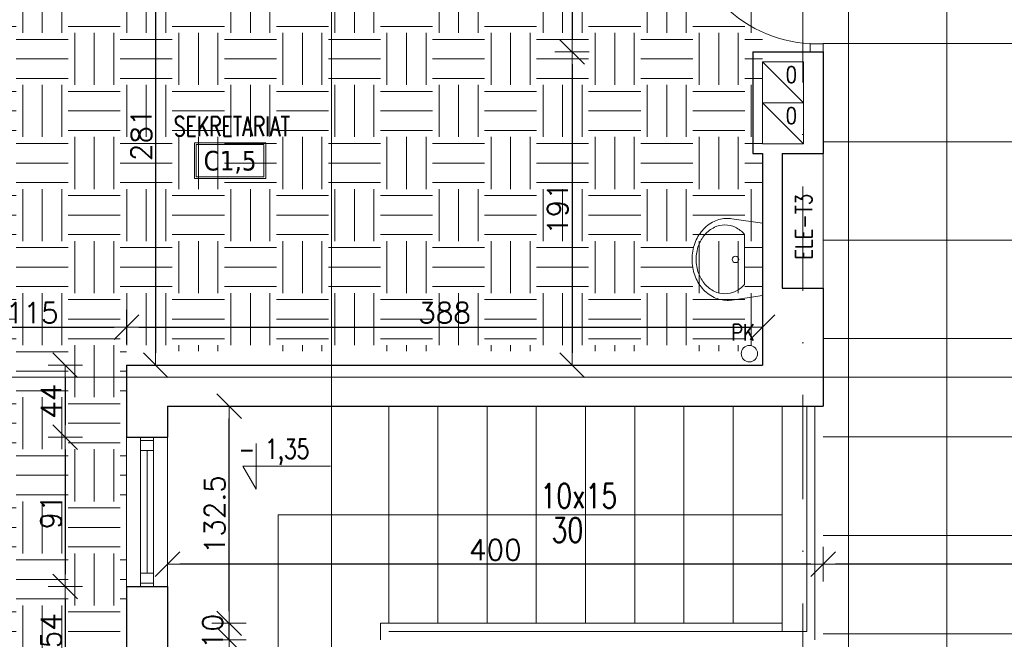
# Model space of a CAD drawing. Header units: millimetres. Extents: x 28291 to 177760, y -399809 to -170937.
# Tile 325 of 656: x 60934 to 61535, y -197283 to -196905. Entities that reach past the tile are written whole.
import ezdxf
from ezdxf.enums import TextEntityAlignment as Align

# ---------------------------------------------------------------- set-up
doc = ezdxf.new("R2010")
doc.units = ezdxf.units.MM
doc.linetypes.add('DASHDOT', pattern=[25.4, 12.7, -6.35, 0, -6.35])
doc.layers.get('0').update_dxf_attribs({"lineweight": 0})
for name, color, linetype, lineweight, true_color in [('!! 0_ Istn-okna - wymienione', 9, 'Continuous', 13, 0x808080), ('!! 0_Istn-armatura', 9, 'Continuous', 9, 0x808080), ('!! 1_drzwi-linia - zrealizowane', 7, 'Continuous', 5, 0x7a7a7a)]:
    doc.layers.add(name, color=color, linetype=linetype, lineweight=lineweight, true_color=true_color)
for name, color, linetype, lineweight in [('!! 0_ Istn-sciany', 3, 'Continuous', 30), ('!! 0_ Istn-widok', 1, 'Continuous', 15), ('!! 0_ Opis', 8, 'Continuous', 13), ('!! 0_Istn-drzwi', 1, 'Continuous', 13), ('!! 0_Istn-went', 5, 'Continuous', 13), ('!! 0_Opis_pom', 9, 'Continuous', 13), ('!! 2_LEGENDA', 250, 'Continuous', 13), ('!! 2_posadzki gres 2 - komu', 200, 'Continuous', 9), ('!! 2_posadzki parkiet', 91, 'Continuous', 9), ('!! wymiary osi', 250, 'Continuous', 9), ('0-osie-liniA', 14, 'DASHDOT', 5)]:
    doc.layers.add(name, color=color, linetype=linetype, lineweight=lineweight)
doc.layers.add('!! 0_ramki', color=66, linetype='Continuous', lineweight=9, plot=False)
doc.styles.add('ARCHETYP', font='romans.shx', dxfattribs={"height": 15})
doc.styles.add('ARIAL', font='tahoma.ttf')
doc.styles.add('SIMPLEX', font='simplex.shx', dxfattribs={"width": 0.77})
doc.styles.add('TXT', font='simplex.shx')
doc.dimstyles.new('DIM50', dxfattribs={"dimscale": 5, "dimtxt": 2.5, "dimasz": 1.5, "dimexe": 0, "dimexo": 0, "dimgap": 0.5, "dimtad": 1, "dimdec": 4, "dimrnd": 0.5, "dimdsep": 46, "dimtxsty": 'TXT', "dimblk1": 'TICK1', "dimblk2": 'TICK1', "dimsah": 1, "dimcen": 0, "dimse1": 1, "dimse2": 1, "dimclrd": 1, "dimclre": 7, "dimclrt": 9, "dimadec": 0, "dimazin": 0, "dimtfac": 1, "dimtdec": 4, "dimtmove": 2, "dimatfit": 3, "dimldrblk": 'TICK1', "dimfxl": 1, "dimtolj": 1, "dimarcsym": 0})

# ---------------------------------------------------------------- blocks, each defined once
blk = doc.blocks.new('A$C578D6593')
for p, q in [((-26.36, 0), (-29.16, 18.76)), ((17.64, 0), (20.43, 18.76)), ((-19.63, 11), (10.9, 11)), ((-26.36, 0), (17.64, 0))]:
    blk.add_line(p, q)
blk.add_circle((-4.36, 16.5), 2)
for centre, radius, start, end in [((-4.36, 14), 29, 90, 109.6071), ((-4.36, 14), 29, 70.3929, 90), ((-7.68, 20), 22.03, 130.69553, 154.2825), ((-5.67, 17.67), 25.11, 109.6071, 130.69553), ((-5.67, 19.17), 21.11, 109.6071, 130.69553), ((-4.36, 15.5), 25, 90, 109.6071), ((-4.36, 15.5), 25, 70.3929, 90), ((-3.06, 19.17), 21.11, 49.30447, 70.3929), ((-3.06, 17.67), 25.11, 49.30447, 70.3929), ((-1.05, 20), 22.03, 25.7175, 49.30447), ((-7.68, 21.5), 18.03, 130.69553, 154.2825), ((-1.05, 21.5), 18.03, 25.7175, 49.30447), ((-10.79, 21.5), 18.58, 154.2825, 180), ((-10.79, 23), 14.58, 154.2825, 180), ((2.06, 23), 14.58, 0, 25.7175), ((2.06, 21.5), 18.58, 0, 25.7175), ((-10.79, 21.5), 18.58, 180, 188.47944), ((-10.79, 23), 14.58, 180, 205.7175), ((2.06, 23), 14.58, 334.2825, 0), ((2.06, 21.5), 18.58, 351.52056, 0), ((-7.68, 24.5), 18.03, 205.7175, 228.4823), ((-1.05, 24.5), 18.03, 311.5177, 334.2825)]:
    blk.add_arc(centre, radius, start, end)
blk = doc.blocks.new('BLOK OSI')
at = {"layer": '0-osie-liniA', "ltscale": 5}
blk.add_lwpolyline([(52592.21142, -193637.0088), (52592.21142, -199860.81919)], dxfattribs=at)
blk = doc.blocks.new('TICK1')
at = {"color": 2}
blk.add_line((-1, -1), (1, 1), dxfattribs=at)
at = {"color": 0}
for p, q in [((0, -1.4), (0, 1.4)), ((0, 0), (-1, 0))]:
    blk.add_line(p, q, dxfattribs=at)
blk = doc.blocks.new('*D2749')
at = {"layer": '!! wymiary osi', "color": 1, "lineweight": -2, "transparency": 16777216}
blk.add_line((61271.37, -196842.63), (61271.37, -196917.63), dxfattribs=at)
at = {"layer": 'DEFPOINTS', "color": 0, "transparency": 16777216}
for p in [(61381.57, -196835.13), (61271.37, -196925.13), (61381.57, -196925.13)]:
    blk.add_point(p, dxfattribs=at)
at = {"layer": '!! wymiary osi', "color": 1, "lineweight": -2, "transparency": 16777216, "xscale": 7.5, "yscale": 7.5, "zscale": 7.5}
for p, rotation in [((61271.37, -196835.13), 90), ((61271.37, -196925.13), 270)]:
    blk.add_blockref('TICK1', p, dxfattribs=dict(at, rotation=rotation))
at = {"layer": '!! wymiary osi', "color": 9, "transparency": 16777216, "insert": (61262.62, -196880.13), "char_height": 12.5, "attachment_point": 5, "rotation": 90, "style": 'TXT'}
blk.add_mtext('\\A1;90', dxfattribs=at)
blk = doc.blocks.new('*D2750')
at = {"layer": '!! wymiary osi', "color": 1, "lineweight": -2, "transparency": 16777216}
blk.add_line((61271.37, -196932.63), (61271.37, -197108.63), dxfattribs=at)
at = {"layer": 'DEFPOINTS', "color": 0, "transparency": 16777216}
for p in [(61381.57, -196925.13), (61271.37, -197116.13), (61387.57, -197116.13)]:
    blk.add_point(p, dxfattribs=at)
at = {"layer": '!! wymiary osi', "color": 1, "lineweight": -2, "transparency": 16777216, "xscale": 7.5, "yscale": 7.5, "zscale": 7.5}
for p, rotation in [((61271.37, -196925.13), 90), ((61271.37, -197116.13), 270)]:
    blk.add_blockref('TICK1', p, dxfattribs=dict(at, rotation=rotation))
at = {"layer": '!! wymiary osi', "color": 9, "transparency": 16777216, "insert": (61262.62, -197020.63), "char_height": 12.5, "attachment_point": 5, "rotation": 90, "style": 'TXT'}
blk.add_mtext('\\A1;191', dxfattribs=at)
blk = doc.blocks.new('*D2752')
at = {"layer": '!! wymiary osi', "color": 1, "lineweight": -2, "transparency": 16777216}
blk.add_line((60892.07, -197092.95), (60992.07, -197092.95), dxfattribs=at)
at = {"layer": 'DEFPOINTS', "color": 0, "transparency": 16777216}
for p in [(60999.57, -197092.95), (60884.57, -197116.13), (60999.57, -197116.13)]:
    blk.add_point(p, dxfattribs=at)
at = {"layer": '!! wymiary osi', "color": 1, "lineweight": -2, "transparency": 16777216, "xscale": 7.5, "yscale": 7.5, "zscale": 7.5, "rotation": 180}
blk.add_blockref('TICK1', (60884.57, -197092.95), dxfattribs=at)
at = {"layer": '!! wymiary osi', "color": 1, "lineweight": -2, "transparency": 16777216, "xscale": 7.5, "yscale": 7.5, "zscale": 7.5}
blk.add_blockref('TICK1', (60999.57, -197092.95), dxfattribs=at)
at = {"layer": '!! wymiary osi', "color": 9, "transparency": 16777216, "insert": (60942.07, -197084.2), "char_height": 12.5, "attachment_point": 5, "style": 'TXT'}
blk.add_mtext('\\A1;115', dxfattribs=at)
blk = doc.blocks.new('*D2753')
at = {"layer": '!! wymiary osi', "color": 1, "lineweight": -2, "transparency": 16777216}
blk.add_line((61007.07, -197092.95), (61380.07, -197092.95), dxfattribs=at)
at = {"layer": 'DEFPOINTS', "color": 0, "transparency": 16777216}
for p in [(61387.57, -197092.95), (60999.57, -197116.13), (61387.57, -197116.13)]:
    blk.add_point(p, dxfattribs=at)
at = {"layer": '!! wymiary osi', "color": 1, "lineweight": -2, "transparency": 16777216, "xscale": 7.5, "yscale": 7.5, "zscale": 7.5, "rotation": 180}
blk.add_blockref('TICK1', (60999.57, -197092.95), dxfattribs=at)
at = {"layer": '!! wymiary osi', "color": 1, "lineweight": -2, "transparency": 16777216, "xscale": 7.5, "yscale": 7.5, "zscale": 7.5}
blk.add_blockref('TICK1', (61387.57, -197092.95), dxfattribs=at)
at = {"layer": '!! wymiary osi', "color": 9, "transparency": 16777216, "insert": (61193.57, -197084.2), "char_height": 12.5, "attachment_point": 5, "style": 'TXT'}
blk.add_mtext('\\A1;388', dxfattribs=at)
blk = doc.blocks.new('*D2783')
at = {"layer": '!! wymiary osi', "color": 1, "lineweight": -2, "transparency": 16777216}
blk.add_line((60962.2, -197123.63), (60962.2, -197152.63), dxfattribs=at)
at = {"layer": 'DEFPOINTS', "color": 0, "transparency": 16777216}
for p in [(60992.05, -197116.13), (60962.2, -197160.13), (60992.05, -197160.13)]:
    blk.add_point(p, dxfattribs=at)
at = {"layer": '!! wymiary osi', "color": 1, "lineweight": -2, "transparency": 16777216, "xscale": 7.5, "yscale": 7.5, "zscale": 7.5}
for p, rotation in [((60962.2, -197116.13), 90), ((60962.2, -197160.13), 270)]:
    blk.add_blockref('TICK1', p, dxfattribs=dict(at, rotation=rotation))
at = {"layer": '!! wymiary osi', "color": 9, "transparency": 16777216, "insert": (60953.45, -197138.13), "char_height": 12.5, "attachment_point": 5, "rotation": 90, "style": 'TXT'}
blk.add_mtext('\\A1;44', dxfattribs=at)
blk = doc.blocks.new('*D2784')
at = {"layer": '!! wymiary osi', "color": 1, "lineweight": -2, "transparency": 16777216}
blk.add_line((60962.2, -197167.63), (60962.2, -197243.63), dxfattribs=at)
at = {"layer": 'DEFPOINTS', "color": 0, "transparency": 16777216}
for p in [(60992.05, -197160.13), (60962.2, -197251.13), (60992.05, -197251.13)]:
    blk.add_point(p, dxfattribs=at)
at = {"layer": '!! wymiary osi', "color": 1, "lineweight": -2, "transparency": 16777216, "xscale": 7.5, "yscale": 7.5, "zscale": 7.5}
for p, rotation in [((60962.2, -197160.13), 90), ((60962.2, -197251.13), 270)]:
    blk.add_blockref('TICK1', p, dxfattribs=dict(at, rotation=rotation))
at = {"layer": '!! wymiary osi', "color": 9, "transparency": 16777216, "insert": (60953.45, -197205.63), "char_height": 12.5, "attachment_point": 5, "rotation": 90, "style": 'TXT'}
blk.add_mtext('\\A1;91', dxfattribs=at)
blk = doc.blocks.new('*D2785')
at = {"layer": '!! wymiary osi', "color": 1, "lineweight": -2, "transparency": 16777216}
blk.add_line((60962.2, -197258.63), (60962.2, -197297.63), dxfattribs=at)
at = {"layer": 'DEFPOINTS', "color": 0, "transparency": 16777216}
for p in [(60992.05, -197251.13), (60962.2, -197305.13), (60992.05, -197305.13)]:
    blk.add_point(p, dxfattribs=at)
at = {"layer": '!! wymiary osi', "color": 1, "lineweight": -2, "transparency": 16777216, "xscale": 7.5, "yscale": 7.5, "zscale": 7.5}
for p, rotation in [((60962.2, -197251.13), 90), ((60962.2, -197305.13), 270)]:
    blk.add_blockref('TICK1', p, dxfattribs=dict(at, rotation=rotation))
at = {"layer": '!! wymiary osi', "color": 9, "transparency": 16777216, "insert": (60953.45, -197278.13), "char_height": 12.5, "attachment_point": 5, "rotation": 90, "style": 'TXT'}
blk.add_mtext('\\A1;54', dxfattribs=at)
blk = doc.blocks.new('*D2805')
at = {"layer": '!! wymiary osi', "color": 1, "lineweight": -2, "transparency": 16777216}
blk.add_line((61062.14, -197408.63), (61062.14, -197291.13), dxfattribs=at)
at = {"layer": 'DEFPOINTS', "color": 0, "transparency": 16777216}
for p in [(61062.14, -197283.63), (61159.57, -197283.63), (61159.57, -197416.13)]:
    blk.add_point(p, dxfattribs=at)
at = {"layer": '!! wymiary osi', "color": 1, "lineweight": -2, "transparency": 16777216, "xscale": 7.5, "yscale": 7.5, "zscale": 7.5}
for p, rotation in [((61062.14, -197283.63), 90), ((61062.14, -197416.13), 270)]:
    blk.add_blockref('TICK1', p, dxfattribs=dict(at, rotation=rotation))
at = {"layer": '!! wymiary osi', "color": 9, "transparency": 16777216, "insert": (61053.39, -197349.88), "char_height": 12.5, "attachment_point": 5, "rotation": 90, "style": 'TXT'}
blk.add_mtext('\\A1;132.5', dxfattribs=at)
blk = doc.blocks.new('*D2806')
at = {"layer": '!! wymiary osi', "color": 1, "lineweight": -2, "transparency": 16777216}
for p, q in [((61062.14, -197266.13), (61062.14, -197258.63)), ((61062.14, -197283.63), (61062.14, -197273.63)), ((61062.14, -197291.13), (61062.14, -197298.63))]:
    blk.add_line(p, q, dxfattribs=at)
at = {"layer": 'DEFPOINTS', "color": 0, "transparency": 16777216}
for p in [(61062.14, -197273.63), (61159.57, -197273.63), (61159.57, -197283.63)]:
    blk.add_point(p, dxfattribs=at)
at = {"layer": '!! wymiary osi', "color": 1, "lineweight": -2, "transparency": 16777216, "xscale": 7.5, "yscale": 7.5, "zscale": 7.5}
for p, rotation in [((61062.14, -197273.63), 270), ((61062.14, -197283.63), 90)]:
    blk.add_blockref('TICK1', p, dxfattribs=dict(at, rotation=rotation))
at = {"layer": '!! wymiary osi', "color": 9, "transparency": 16777216, "insert": (61052.14, -197278.63), "char_height": 12.5, "attachment_point": 5, "rotation": 90, "style": 'TXT'}
blk.add_mtext('\\A1;10', dxfattribs=at)
blk = doc.blocks.new('*D2807')
at = {"layer": '!! wymiary osi', "color": 1, "lineweight": -2, "transparency": 16777216}
blk.add_line((61062.14, -197266.13), (61062.14, -197148.63), dxfattribs=at)
at = {"layer": 'DEFPOINTS', "color": 0, "transparency": 16777216}
for p in [(61062.14, -197141.13), (61159.57, -197141.13), (61159.57, -197273.63)]:
    blk.add_point(p, dxfattribs=at)
at = {"layer": '!! wymiary osi', "color": 1, "lineweight": -2, "transparency": 16777216, "xscale": 7.5, "yscale": 7.5, "zscale": 7.5}
for p, rotation in [((61062.14, -197141.13), 90), ((61062.14, -197273.63), 270)]:
    blk.add_blockref('TICK1', p, dxfattribs=dict(at, rotation=rotation))
at = {"layer": '!! wymiary osi', "color": 9, "transparency": 16777216, "insert": (61053.39, -197207.38), "char_height": 12.5, "attachment_point": 5, "rotation": 90, "style": 'TXT'}
blk.add_mtext('\\A1;132.5', dxfattribs=at)
blk = doc.blocks.new('*D2810')
at = {"layer": '!! wymiary osi', "color": 1, "lineweight": -2, "transparency": 16777216}
blk.add_line((61857.07, -197237.54), (61432.07, -197237.54), dxfattribs=at)
at = {"layer": 'DEFPOINTS', "color": 0, "transparency": 16777216}
for p in [(61424.57, -197169.35), (61864.57, -197169.35), (61424.57, -197237.54)]:
    blk.add_point(p, dxfattribs=at)
at = {"layer": '!! wymiary osi', "color": 1, "lineweight": -2, "transparency": 16777216, "xscale": 7.5, "yscale": 7.5, "zscale": 7.5, "rotation": 180}
blk.add_blockref('TICK1', (61424.57, -197237.54), dxfattribs=at)
at = {"layer": '!! wymiary osi', "color": 1, "lineweight": -2, "transparency": 16777216, "xscale": 7.5, "yscale": 7.5, "zscale": 7.5}
blk.add_blockref('TICK1', (61864.57, -197237.54), dxfattribs=at)
at = {"layer": '!! wymiary osi', "color": 9, "transparency": 16777216, "insert": (61644.57, -197228.79), "char_height": 12.5, "attachment_point": 5, "style": 'TXT'}
blk.add_mtext('\\A1;440', dxfattribs=at)
blk = doc.blocks.new('*D2811')
at = {"layer": '!! wymiary osi', "color": 1, "lineweight": -2, "transparency": 16777216}
blk.add_line((61417.07, -197237.54), (61032.07, -197237.54), dxfattribs=at)
at = {"layer": 'DEFPOINTS', "color": 0, "transparency": 16777216}
for p in [(61024.57, -197169.35), (61424.57, -197169.35), (61024.57, -197237.54)]:
    blk.add_point(p, dxfattribs=at)
at = {"layer": '!! wymiary osi', "color": 1, "lineweight": -2, "transparency": 16777216, "xscale": 7.5, "yscale": 7.5, "zscale": 7.5, "rotation": 180}
blk.add_blockref('TICK1', (61024.57, -197237.54), dxfattribs=at)
at = {"layer": '!! wymiary osi', "color": 1, "lineweight": -2, "transparency": 16777216, "xscale": 7.5, "yscale": 7.5, "zscale": 7.5}
blk.add_blockref('TICK1', (61424.57, -197237.54), dxfattribs=at)
at = {"layer": '!! wymiary osi', "color": 9, "transparency": 16777216, "insert": (61224.57, -197228.79), "char_height": 12.5, "attachment_point": 5, "style": 'TXT'}
blk.add_mtext('\\A1;400', dxfattribs=at)
blk = doc.blocks.new('*D4135')
at = {"layer": '!! wymiary osi', "color": 1, "lineweight": -2, "transparency": 16777216}
blk.add_line((61017.33, -196842.63), (61017.33, -197108.63), dxfattribs=at)
at = {"layer": 'DEFPOINTS', "color": 0, "transparency": 16777216}
for p in [(61122.57, -196835.13), (61017.33, -197116.13), (61133.53, -197116.13)]:
    blk.add_point(p, dxfattribs=at)
at = {"layer": '!! wymiary osi', "color": 1, "lineweight": -2, "transparency": 16777216, "xscale": 7.5, "yscale": 7.5, "zscale": 7.5}
for p, rotation in [((61017.33, -196835.13), 90), ((61017.33, -197116.13), 270)]:
    blk.add_blockref('TICK1', p, dxfattribs=dict(at, rotation=rotation))
at = {"layer": '!! wymiary osi', "color": 9, "transparency": 16777216, "insert": (61008.58, -196975.63), "char_height": 12.5, "attachment_point": 5, "rotation": 90, "style": 'TXT'}
blk.add_mtext('\\A1;281', dxfattribs=at)

msp = doc.modelspace()

# ---------------------------------------------------------------- hatches: boundary and pattern name
at = {"layer": '!! 2_posadzki gres 2 - komu', "linetype": 'Continuous'}
h = msp.add_hatch(dxfattribs=at)
h.set_pattern_fill('_USER', color=256, scale=60, double=1, pattern_type=0)
h.set_pattern_definition([(0, (0, 0), (0, 60), []), (90, (0, 0), (-60, 4e-15), [])])
h.paths.add_polyline_path([(61424.56735, -195632.5883), (62000.06735, -195632.5883), (61999.56735, -196227.5883), (61864.56735, -196227.5883), (61864.56735, -197407.5883), (61424.56735, -197407.5883)])
at = {"layer": '!! 2_posadzki parkiet'}
h = msp.add_hatch(dxfattribs=at)
h.set_pattern_fill('EARTH', color=256, scale=5, angle=90, style=0)
h.paths.add_polyline_path([(60824.06735, -196827.0883), (60824.56735, -197407.5883), (60999.56735, -197407.5883), (60999.56735, -197107.5883), (61387.56735, -197107.5883), (61387.56735, -196826.5883)])

# ---------------------------------------------------------------- linework, layer by layer
at = {"layer": '!! 0_ Istn-okna - wymienione'}
for points in [[(61008.06735, -197160.12813), (61008.06735, -197251.12813)], [(61016.06735, -197160.12813), (61016.06735, -197251.12813)], [(61012.06735, -197168.12813), (61012.06735, -197243.12813)]]:
    msp.add_lwpolyline(points, dxfattribs=at)
for points in [[(61008.06735, -197162.12813), (61008.06735, -197168.12813), (61016.06735, -197168.12813), (61016.06735, -197162.12813)], [(61008.06735, -197243.12813), (61008.06735, -197249.12813), (61016.06735, -197249.12813), (61016.06735, -197243.12813)]]:
    msp.add_lwpolyline(points, close=True, dxfattribs=at)
at = {"layer": '!! 0_ Istn-sciany'}
for points in [[(61381.56735, -196925.12813), (61424.56735, -196925.12813)], [(61381.56735, -196925.12813), (61381.56735, -196987.12813)], [(61424.56735, -196925.12813), (61424.56735, -196987.12813)], [(61381.56735, -196987.12813), (61387.56735, -196987.12813)], [(61387.56735, -196987.12813), (61387.56735, -197116.12813)], [(61399.56735, -196987.12813), (61399.56735, -197069.12813)], [(61399.56735, -196987.12813), (61424.56735, -196987.12813)], [(61399.56735, -197069.12813), (61424.56735, -197069.12813)], [(61424.56735, -197069.12813), (61424.56735, -197141.12813)], [(60999.56735, -197116.12813), (61387.56735, -197116.12813)], [(60999.56735, -197116.12813), (60999.56735, -197160.12813)], [(61024.56735, -197141.12813), (61424.56735, -197141.12813)], [(61024.56735, -197141.12813), (61024.56735, -197160.12813)], [(60999.56735, -197160.12813), (61024.56735, -197160.12813)], [(60999.56735, -197251.12813), (60999.56735, -197305.12813)], [(60999.56735, -197251.12813), (61024.56735, -197251.12813)], [(61024.56735, -197251.12813), (61024.56735, -197305.12813)]]:
    msp.add_lwpolyline(points, dxfattribs=at)
at = {"layer": '!! 0_ Istn-widok'}
for points in [[(61159.56735, -197141.12813), (61159.56735, -197273.62813)], [(61189.56735, -197141.12813), (61189.56735, -197273.62813)], [(61219.56735, -197141.12813), (61219.56735, -197273.62813)], [(61249.56735, -197141.12813), (61249.56735, -197273.62813)], [(61279.56735, -197141.12813), (61279.56735, -197273.62813)], [(61309.56735, -197141.12813), (61309.56735, -197273.62813)], [(61339.56735, -197141.12813), (61339.56735, -197273.62813)], [(61369.56735, -197141.12813), (61369.56735, -197273.62813)], [(61399.56735, -197141.12813), (61399.56735, -197278.62813)], [(61414.56735, -197141.12813), (61414.56735, -197278.62813)], [(61419.56735, -197141.12813), (61419.56735, -197283.62813)], [(60999.56735, -197160.12813), (60999.56735, -197251.12813)], [(61024.56735, -197160.12813), (61024.56735, -197251.12813)], [(61092.06735, -197207.37813), (61092.06735, -197349.87813)], [(61092.06735, -197207.37813), (61399.56735, -197207.37813)], [(61154.56735, -197273.62813), (61154.56735, -197283.62813)], [(61154.56735, -197273.62813), (61399.56735, -197273.62813)], [(61159.56735, -197278.62813), (61414.56735, -197278.62813)]]:
    msp.add_lwpolyline(points, dxfattribs=at)
at = {"layer": '!! 0_ Opis'}
for points in [[(61078.61043, -197163.86652), (61078.61043, -197191.86828)], [(61078.61043, -197191.86828), (61070.52701, -197177.8674)], [(61070.52701, -197177.8674), (61123.96122, -197177.8674)]]:
    msp.add_lwpolyline(points, dxfattribs=at)
at = {"layer": '!! 0_Istn-armatura'}
msp.add_lwpolyline([(61424.56735, -196987.12813), (61424.56735, -197069.12813)], dxfattribs=at)
msp.add_circle((61379.56735, -197109.12813), 5, dxfattribs=at)
at = {"layer": '!! 0_Istn-drzwi'}
msp.add_lwpolyline([(61424.56735, -196920.12813), (61424.56735, -196925.12813), (61416.56735, -196925.12813), (61416.56735, -196920.12813)], close=True, dxfattribs=at)
msp.add_arc((61420.56735, -196840.12813), 80, 179.99999996, 269.99999996, dxfattribs=at)
at = {"layer": '!! 0_Istn-went'}
for points in [[(61387.56735, -196956.12813), (61412.56735, -196956.12813), (61412.56735, -196931.12813), (61387.56735, -196931.12813)], [(61387.56735, -196981.12813), (61412.56735, -196981.12813), (61412.56735, -196956.12813), (61387.56735, -196956.12813)]]:
    msp.add_lwpolyline(points, close=True, dxfattribs=at)
for points in [[(61387.56735, -196931.12813), (61412.56735, -196956.12813)], [(61387.56735, -196956.12813), (61412.56735, -196981.12813)]]:
    msp.add_lwpolyline(points, dxfattribs=at)
at = {"layer": '!! 0_Opis_pom', "ltscale": 0.7}
for points in [[(61040.9652, -197002.30453), (61084.4852, -197002.30453), (61084.4852, -196980.54453), (61040.9652, -196980.54453)], [(61042.0532, -197001.21653), (61083.3972, -197001.21653), (61083.3972, -196981.63253), (61042.0532, -196981.63253)]]:
    msp.add_lwpolyline(points, close=True, dxfattribs=at)
at = {"layer": '!! 0_ramki'}
msp.add_lwpolyline([(57385.28509, -197123.38038), (61585.28509, -197123.38038), (61585.28509, -200093.38038), (57385.28509, -200093.38038)], close=True, dxfattribs=at)
at = {"layer": '!! 2_LEGENDA'}
msp.add_xline((61124.56735, -194928.12813), (0, -1), dxfattribs=at)

# ---------------------------------------------------------------- block references
at = {"layer": '!! 0_Istn-armatura', "rotation": 90}
msp.add_blockref('A$C578D6593', (61387.56735, -197047.26451), dxfattribs=at)
at = {"layer": '!! 1_drzwi-linia - zrealizowane'}
msp.add_blockref('BLOK OSI', (8819.85593, 61.46017), dxfattribs=at)

# ---------------------------------------------------------------- texts
at = {"layer": '!! 0_ Opis', "style": 'SIMPLEX', "width": 0.75}
for s, height, p in [('- 1,35', 12, (61067.92298, -197173.28928)), ('10x15', 15, (61252.13298, -197203.34384)), ('30', 15, (61258.89615, -197224.2636))]:
    msp.add_text(s, height=height, dxfattribs=at).set_placement(p)
at = {"layer": '!! 0_Istn-armatura', "style": 'ARCHETYP', "width": 0.8}
for s, rotation, p in [('ELE-T3', 90.00000004, (61417.77595, -197051.78433)), ('PK', 0.00000004, (61368.49542, -197101.20538))]:
    msp.add_text(s, height=10, rotation=rotation, dxfattribs=at).set_placement(p)
at = {"layer": '!! 0_Istn-went', "style": 'ARCHETYP', "width": 0.8}
for p in [(61401.72878, -196943.9506), (61401.72878, -196968.9506)]:
    msp.add_text('0', height=10, rotation=0.00000004, dxfattribs=at).set_placement(p)
at = {"layer": '!! 0_Opis_pom', "ltscale": 0.7, "style": 'TXT', "width": 0.7}
msp.add_text('SEKRETARIAT', height=12, dxfattribs=at).set_placement((61063.84033, -196976.49822), align=Align.CENTER)
at = {"layer": '!! 0_Opis_pom', "ltscale": 0.7, "style": 'ARIAL'}
msp.add_attdef('C1,5', text='', height=11.968, dxfattribs=at).set_placement((61062.7252, -196991.42453), align=Align.MIDDLE_CENTER)

# ---------------------------------------------------------------- dimensions: what is measured, and where the dimension line sits
at = {"layer": '!! wymiary osi'}
for base, p1, p2, picture, middle in [((61017.33068, -197116.12813), (61122.56735, -196835.12813), (61133.5314, -197116.12813), '*D4135', (61008.58068, -196975.62813)), ((61271.36664, -196925.12813), (61381.56735, -196835.12813), (61381.56735, -196925.12813), '*D2749', (61262.61664, -196880.12813)), ((61271.36664, -197116.12813), (61381.56735, -196925.12813), (61387.56735, -197116.12813), '*D2750', (61262.61664, -197020.62813)), ((60962.20158, -197160.12813), (60992.04515, -197116.12813), (60992.04515, -197160.12813), '*D2783', (60953.45158, -197138.12813)), ((61062.14406, -197141.12813), (61159.56735, -197273.62813), (61159.56735, -197141.12813), '*D2807', (61053.39406, -197207.37813)), ((60962.20158, -197251.12813), (60992.04515, -197160.12813), (60992.04515, -197251.12813), '*D2784', (60953.45158, -197205.62813)), ((60962.20158, -197305.12813), (60992.04515, -197251.12813), (60992.04515, -197305.12813), '*D2785', (60953.45158, -197278.12813)), ((61062.14406, -197273.62813), (61159.56735, -197283.62813), (61159.56735, -197273.62813), '*D2806', (61052.14406, -197278.62813)), ((61062.14406, -197283.62813), (61159.56735, -197416.12813), (61159.56735, -197283.62813), '*D2805', (61053.39406, -197349.87813))]:
    dim = msp.add_linear_dim(base=base, p1=p1, p2=p2, angle=90, dimstyle='DIM50', dxfattribs=at)
    dim.commit()
    dim.dimension.update_dxf_attribs({"geometry": picture, "text_midpoint": middle})
for base, p1, p2, picture, middle in [((60999.56735, -197092.95225), (60884.56735, -197116.12813), (60999.56735, -197116.12813), '*D2752', (60942.06735, -197084.20225)), ((61387.56735, -197092.95225), (60999.56735, -197116.12813), (61387.56735, -197116.12813), '*D2753', (61193.56735, -197084.20225)), ((61024.56735, -197237.53776), (61424.56735, -197169.3525), (61024.56735, -197169.3525), '*D2811', (61224.56735, -197228.78776)), ((61424.56735, -197237.53776), (61864.56735, -197169.3525), (61424.56735, -197169.3525), '*D2810', (61644.56735, -197228.78776))]:
    dim = msp.add_linear_dim(base=base, p1=p1, p2=p2, dimstyle='DIM50', dxfattribs=at)
    dim.commit()
    dim.dimension.update_dxf_attribs({"geometry": picture, "text_midpoint": middle})

doc.saveas('drawing.dxf')
